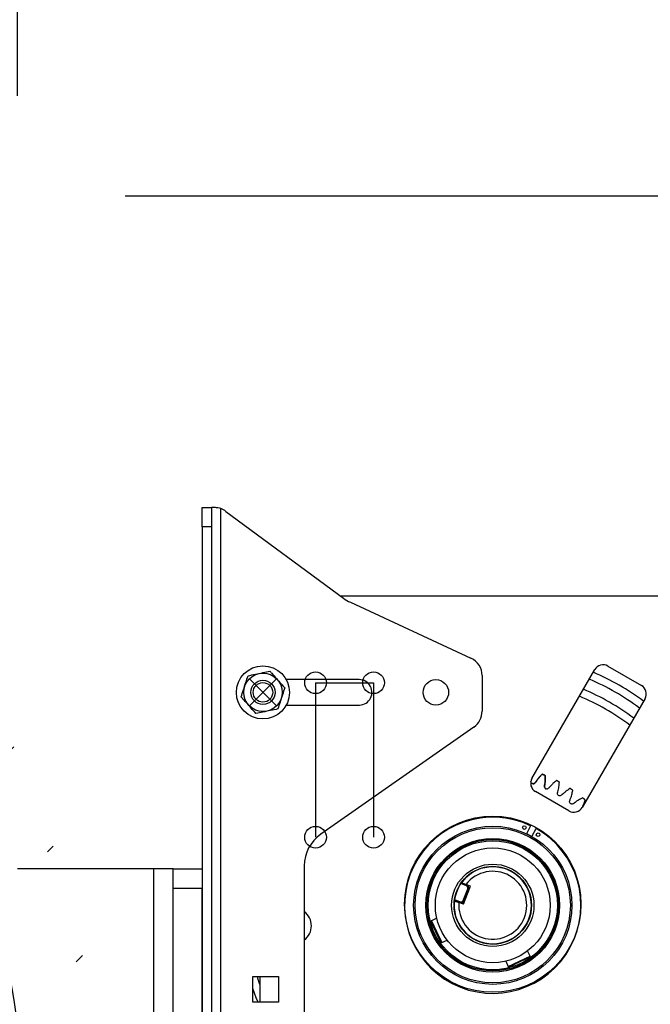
# Model space of a CAD drawing. Header units: inches. Extents: x 170 to 284, y 215 to 248.
# Tile 495 of 656: x 211.528 to 211.803, y 224.885 to 225.315. Entities that reach past the tile are written whole.
import ezdxf

# ---------------------------------------------------------------- set-up
doc = ezdxf.new("R2010")
doc.units = ezdxf.units.IN
doc.header["$LTSCALE"] = 0.25
doc.header["$MEASUREMENT"] = 0
doc.layers.add('ANNOTATIONS', color=1, linetype='Continuous')
doc.layers.add('RH FRONT OF HOOD', color=7, linetype='Continuous')
doc.styles.add('ARIAL', font='arial.ttf', dxfattribs={"height": 0.09375})
doc.dimstyles.new('STANDARD$0', dxfattribs={"dimtxt": 0.09375, "dimasz": 0.09375, "dimexe": 0.03125, "dimexo": 0.046875, "dimgap": 0.09, "dimtad": 0, "dimtih": 1, "dimtoh": 1, "dimdec": 4, "dimzin": 0, "dimdsep": 46, "dimtxsty": 'ARIAL', "dimcen": 0.09, "dimadec": 0, "dimazin": 0, "dimtfac": 1, "dimtdec": 4, "dimtofl": 0, "dimtmove": 0, "dimatfit": 1, "dimfxl": 1, "dimtolj": 1, "dimtzin": 0, "dimarcsym": 0})

# ---------------------------------------------------------------- blocks, each defined once
blk = doc.blocks.new('*D130')
at = {"layer": 'ANNOTATIONS', "color": 0, "lineweight": -2, "transparency": 16777216}
for p, q in [((210.6277843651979, 225.6576941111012), (210.6277843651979, 226.3915711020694)), ((211.976220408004, 225.0994395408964), (211.976220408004, 226.3915711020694)), ((210.7215343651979, 226.3603211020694), (210.9917282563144, 226.3603211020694)), ((211.882470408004, 226.3603211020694), (211.6122765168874, 226.3603211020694))]:
    blk.add_line(p, q, dxfattribs=at)
at = {"layer": 'ANNOTATIONS', "color": 0, "transparency": 16777216}
for points in [[(210.7215343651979, 226.3759461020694), (210.7215343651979, 226.3446961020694), (210.6277843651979, 226.3603211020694)], [(211.882470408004, 226.3759461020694), (211.882470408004, 226.3446961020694), (211.976220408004, 226.3603211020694)]]:
    blk.add_solid(points, dxfattribs=at)
at = {"layer": 'defpoints', "color": 0, "transparency": 16777216}
for p in [(211.976220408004, 226.3603211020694), (210.6277843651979, 225.6108191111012), (211.976220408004, 225.0525645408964)]:
    blk.add_point(p, dxfattribs=at)
at = {"layer": 'ANNOTATIONS', "color": 0, "transparency": 16777216, "insert": (211.3020023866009, 226.3603211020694), "char_height": 0.09375, "attachment_point": 5, "style": 'ARIAL'}
blk.add_mtext('\\A1;DIM "A"', dxfattribs=at)
blk = doc.blocks.new('*D131')
at = {"layer": 'ANNOTATIONS', "color": 0, "lineweight": -2, "transparency": 16777216}
for p, q in [((210.6277843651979, 225.6576941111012), (210.6277843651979, 226.0911186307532)), ((211.5266119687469, 225.2816237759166), (211.5266119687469, 226.0911186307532)), ((210.5340343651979, 226.0598686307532), (210.4402843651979, 226.0598686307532)), ((211.6203619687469, 226.0598686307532), (211.7141119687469, 226.0598686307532))]:
    blk.add_line(p, q, dxfattribs=at)
at = {"layer": 'ANNOTATIONS', "color": 0, "transparency": 16777216}
for points in [[(210.5340343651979, 226.0754936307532), (210.5340343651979, 226.0442436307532), (210.6277843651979, 226.0598686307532)], [(211.6203619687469, 226.0754936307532), (211.6203619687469, 226.0442436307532), (211.5266119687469, 226.0598686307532)]]:
    blk.add_solid(points, dxfattribs=at)
at = {"layer": 'defpoints', "color": 0, "transparency": 16777216}
for p in [(211.5266119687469, 226.0598686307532), (210.6277843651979, 225.6108191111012), (211.5266119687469, 225.2347487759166)]:
    blk.add_point(p, dxfattribs=at)
at = {"layer": 'ANNOTATIONS', "color": 0, "transparency": 16777216, "insert": (209.9386732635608, 226.0598686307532), "char_height": 0.09375, "attachment_point": 5, "style": 'ARIAL'}
blk.add_mtext('\\A1;PROJECTION ', dxfattribs=at)
blk = doc.blocks.new('*D133')
at = {"layer": 'ANNOTATIONS', "color": 0, "lineweight": -2, "transparency": 16777216}
for p, q in [((211.573486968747, 225.2379811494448), (212.9080140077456, 225.2379811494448)), ((212.8767640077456, 225.1442311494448), (212.8767640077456, 222.8822775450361)), ((212.8767640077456, 220.1854637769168), (212.8767640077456, 222.4474173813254)), ((212.4115944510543, 220.0917137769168), (212.9080140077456, 220.0917137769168))]:
    blk.add_line(p, q, dxfattribs=at)
at = {"layer": 'ANNOTATIONS', "color": 0, "transparency": 16777216}
for points in [[(212.8611390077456, 225.1442311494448), (212.8923890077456, 225.1442311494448), (212.8767640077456, 225.2379811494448)], [(212.8611390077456, 220.1854637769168), (212.8923890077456, 220.1854637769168), (212.8767640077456, 220.0917137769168)]]:
    blk.add_solid(points, dxfattribs=at)
at = {"layer": 'defpoints', "color": 0, "transparency": 16777216}
for p in [(211.526611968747, 225.2379811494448), (212.3647194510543, 220.0917137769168), (212.8767640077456, 220.0917137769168)]:
    blk.add_point(p, dxfattribs=at)
at = {"layer": 'ANNOTATIONS', "color": 0, "transparency": 16777216, "insert": (212.8767640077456, 222.6648474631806), "char_height": 0.09375, "attachment_point": 5, "style": 'ARIAL'}
blk.add_mtext('\\A1;TOTAL\\PHEIGHT', dxfattribs=at)

msp = doc.modelspace()

# ---------------------------------------------------------------- hatches: boundary and pattern name
at = {"layer": 'RH FRONT OF HOOD'}
h = msp.add_hatch(dxfattribs=at)
h.set_pattern_fill('ANSI31', color=256, scale=0.34241245, angle=2.8e-322, style=0)
h.set_pattern_definition([(45, (200.7896657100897, 218.4993357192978), (-0.03026527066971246, 0.03026527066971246), [])])
edge = h.paths.add_edge_path(flags=0)
edge.add_arc((211.0763061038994, 224.3915581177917), 0.021400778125, 89.9999999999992, 390.52248781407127, ccw=False)
edge.add_line((211.0763061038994, 224.4129588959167), (211.1490687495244, 224.4129588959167))
edge.add_arc((211.1490687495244, 224.8238538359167), 0.4108949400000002, 270, 450.0000000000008)
edge.add_line((211.1490687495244, 225.2347487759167), (210.6654111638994, 225.2347487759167))
edge.add_arc((210.6654111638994, 225.2390289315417), 0.004280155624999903, 180.0000000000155, 269.9999999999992, ccw=False)
edge.add_line((210.6611310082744, 225.2390289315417), (210.6611310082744, 225.2818304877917))
edge.add_arc((210.6654111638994, 225.2818304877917), 0.004280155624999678, 360, 540, ccw=False)
edge.add_line((210.6696913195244, 225.2818304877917), (210.6696913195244, 225.2390289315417))
edge.add_line((210.6696913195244, 225.2390289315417), (210.6664589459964, 225.2390289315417))
edge.add_line((210.6664589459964, 225.2390289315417), (210.6664589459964, 225.2818304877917))
edge.add_arc((210.6654111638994, 225.2818304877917), 0.001047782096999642, 360, 540.0000000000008)
edge.add_line((210.6643633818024, 225.2818304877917), (210.6643633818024, 225.2390289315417))
edge.add_arc((210.6654111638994, 225.2390289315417), 0.001047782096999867, 180, 270)
edge.add_line((210.6654111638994, 225.2379811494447), (211.1490687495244, 225.2379811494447))
edge.add_arc((211.1490687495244, 224.8238538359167), 0.4141273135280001, 269.9999999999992, 450, ccw=False)
edge.add_line((211.1490687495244, 224.4097265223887), (211.0763061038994, 224.4097265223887))
edge.add_arc((211.0763061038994, 224.3915581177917), 0.018168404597, 450.0000000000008, 750.5224878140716)
edge.add_arc((211.0910543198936, 224.4002532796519), 0.001047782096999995, 390.5224878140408, 495.0000000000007)
edge.add_line((211.0903134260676, 224.4009941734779), (211.0816182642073, 224.3922990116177))
edge.add_line((211.0816182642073, 224.3922990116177), (211.0793326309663, 224.3945846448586))
edge.add_line((211.0793326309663, 224.3945846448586), (211.0880277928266, 224.4032798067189))
edge.add_arc((211.0910543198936, 224.4002532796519), 0.004280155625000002, 390.522487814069, 495.0000000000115, ccw=False)

# ---------------------------------------------------------------- linework, layer by layer
for p, q in [((211.6071300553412, 225.1019208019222), (211.6111776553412, 225.1019208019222)), ((211.6071300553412, 225.0934883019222), (211.6071300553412, 225.1019208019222)), ((211.6111776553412, 225.1019208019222), (211.6111776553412, 225.0934883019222)), ((211.6124475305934, 225.1019208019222), (211.6111776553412, 225.1019208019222)), ((211.6152252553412, 224.5131283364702), (211.6152252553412, 225.1014501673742)), ((211.6174591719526, 225.1002699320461), (211.6688255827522, 225.062310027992)), ((211.6111776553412, 225.0934883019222), (211.6071300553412, 225.0934883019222)), ((211.6071300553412, 225.0934883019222), (211.6071300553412, 224.5210902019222)), ((211.6111776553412, 225.0934883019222), (211.6111776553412, 224.5210902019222)), ((211.6673148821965, 225.0634264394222), (211.8480600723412, 225.0634264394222)), ((211.6717617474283, 225.0605696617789), (211.7243437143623, 225.0362189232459)), ((211.7841280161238, 225.0327235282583), (211.7987335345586, 225.0242910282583)), ((211.7292326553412, 225.0285671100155), (211.7292326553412, 225.013047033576)), ((211.7509628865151, 224.9837123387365), (211.7783685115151, 225.0311802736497)), ((211.6280763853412, 225.0268125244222), (211.6391735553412, 225.0157153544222)), ((211.6280763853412, 225.0157153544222), (211.6391735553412, 225.0268125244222)), ((211.6755850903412, 225.0268462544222), (211.6437777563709, 225.0268462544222)), ((211.6565613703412, 225.0254801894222), (211.6818588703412, 225.0254801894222)), ((211.6565613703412, 225.0254801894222), (211.6565613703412, 224.9580201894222)), ((211.6818588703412, 225.0254801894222), (211.6818588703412, 224.9580201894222)), ((211.6437962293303, 225.0157153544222), (211.6749723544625, 225.0157153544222)), ((211.8002767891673, 225.0185315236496), (211.7728711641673, 224.9710635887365)), ((211.7256368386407, 225.0061395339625), (211.6588452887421, 224.9593715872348)), ((211.7542383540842, 224.9842869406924), (211.7543133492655, 224.9843717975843)), ((211.7543133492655, 224.9843717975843), (211.7543889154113, 224.9844564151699)), ((211.7543889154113, 224.9844564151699), (211.7544650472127, 224.9845407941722)), ((211.7544650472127, 224.9845407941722), (211.7545417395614, 224.984624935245)), ((211.7545417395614, 224.984624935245), (211.7546189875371, 224.9847088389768)), ((211.7546189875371, 224.9847088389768), (211.7546967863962, 224.9847925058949)), ((211.7546967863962, 224.9847925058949), (211.7547751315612, 224.9848759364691)), ((211.7547751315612, 224.9848759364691), (211.7548540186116, 224.9849591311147)), ((211.7548540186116, 224.9849591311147), (211.7549334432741, 224.9850420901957)), ((211.7549334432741, 224.9850420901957), (211.7550134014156, 224.9851248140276)), ((211.7550134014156, 224.9851248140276), (211.7550938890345, 224.9852073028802)), ((211.7550938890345, 224.9852073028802), (211.7551749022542, 224.9852895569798)), ((211.7551749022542, 224.9852895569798), (211.7552564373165, 224.9853715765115)), ((211.7552564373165, 224.9853715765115), (211.7553384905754, 224.9854533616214)), ((211.7553384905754, 224.9854533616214), (211.7553591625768, 224.9854712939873)), ((211.7553591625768, 224.9854712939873), (211.7553836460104, 224.985487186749)), ((211.7553836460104, 224.985487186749), (211.7554101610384, 224.985499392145)), ((211.7554101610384, 224.985499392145), (211.755438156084, 224.9855076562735)), ((211.755438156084, 224.9855076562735), (211.7554670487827, 224.9855118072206)), ((211.7554670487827, 224.9855118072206), (211.7554962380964, 224.9855117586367)), ((211.7554962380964, 224.9855117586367), (211.7555251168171, 224.9855075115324)), ((211.7555251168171, 224.9855075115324), (211.7555530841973, 224.9854991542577)), ((211.7555530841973, 224.9854991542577), (211.7555807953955, 224.9854886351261)), ((211.7555807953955, 224.9854886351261), (211.7556792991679, 224.9854511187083)), ((211.7556792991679, 224.9854511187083), (211.7557777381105, 224.9854134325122)), ((211.7557777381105, 224.9854134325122), (211.7558761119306, 224.9853755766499)), ((211.7558761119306, 224.9853755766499), (211.7559744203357, 224.985337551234)), ((211.7559744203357, 224.985337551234), (211.7560726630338, 224.9852993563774)), ((211.7560726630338, 224.9852993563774), (211.7561708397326, 224.9852609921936)), ((211.7561708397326, 224.9852609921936), (211.7562689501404, 224.9852224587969)), ((211.7562689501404, 224.9852224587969), (211.7563669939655, 224.9851837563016)), ((211.7563669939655, 224.9851837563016), (211.7564649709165, 224.9851448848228)), ((211.7564649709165, 224.9851448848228), (211.7565628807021, 224.9851058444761)), ((211.7565628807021, 224.9851058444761), (211.7565904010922, 224.9850948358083)), ((211.7565904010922, 224.9850948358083), (211.7566166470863, 224.9850820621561)), ((211.7566166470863, 224.9850820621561), (211.756640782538, 224.9850656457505)), ((211.756640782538, 224.9850656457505), (211.7566623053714, 224.9850459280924)), ((211.7566623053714, 224.9850459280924), (211.7566807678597, 224.9850233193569)), ((211.7566807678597, 224.9850233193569), (211.7566957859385, 224.9849982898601)), ((211.7566957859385, 224.9849982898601), (211.7567070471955, 224.9849713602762)), ((211.7567070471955, 224.9849713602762), (211.7567143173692, 224.9849430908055)), ((211.7567143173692, 224.9849430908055), (211.7567174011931, 224.9849158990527)), ((211.7567174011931, 224.9849158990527), (211.7567224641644, 224.9848001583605)), ((211.7567224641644, 224.9848001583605), (211.7567269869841, 224.9846845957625)), ((211.7567269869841, 224.9846845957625), (211.7567309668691, 224.9845692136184)), ((211.7567309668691, 224.9845692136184), (211.7567344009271, 224.9844540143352)), ((211.7567344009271, 224.9844540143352), (211.7567372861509, 224.9843390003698)), ((211.7512078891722, 224.9814434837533), (211.7512116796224, 224.9814422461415)), ((211.7512116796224, 224.9814422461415), (211.7512283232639, 224.981436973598)), ((211.7512283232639, 224.981436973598), (211.7512430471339, 224.9814325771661)), ((211.7512430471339, 224.9814325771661), (211.7512574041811, 224.9814285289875)), ((211.7512574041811, 224.9814285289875), (211.7512758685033, 224.9814236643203)), ((211.7512758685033, 224.9814236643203), (211.7512953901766, 224.9814189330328)), ((211.7512953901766, 224.9814189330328), (211.7513153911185, 224.9814145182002)), ((211.7513153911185, 224.9814145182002), (211.7513356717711, 224.9814104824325)), ((211.7513356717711, 224.9814104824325), (211.7513561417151, 224.9814068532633)), ((211.7513561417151, 224.9814068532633), (211.751376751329, 224.9814036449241)), ((211.751376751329, 224.9814036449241), (211.751397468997, 224.9814008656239)), ((211.751397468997, 224.9814008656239), (211.7514182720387, 224.9813985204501)), ((211.7514182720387, 224.9813985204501), (211.7514391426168, 224.9813966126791)), ((211.7514391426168, 224.9813966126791), (211.7514600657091, 224.9813951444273)), ((211.7514600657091, 224.9813951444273), (211.7514810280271, 224.9813941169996)), ((211.7514810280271, 224.9813941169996), (211.7515020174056, 224.9813935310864)), ((211.7515020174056, 224.9813935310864), (211.7515230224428, 224.981393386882)), ((211.7515230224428, 224.981393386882), (211.751544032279, 224.9813936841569)), ((211.751544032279, 224.9813936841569), (211.7515650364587, 224.9813944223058)), ((211.7515650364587, 224.9813944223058), (211.7515860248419, 224.9813956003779)), ((211.7515860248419, 224.9813956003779), (211.7516069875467, 224.981397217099)), ((211.7516069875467, 224.981397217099), (211.7516279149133, 224.9813992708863)), ((211.7516279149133, 224.9813992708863), (211.7516487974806, 224.9814017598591)), ((211.7516487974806, 224.9814017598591), (211.7516696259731, 224.9814046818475)), ((211.7516696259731, 224.9814046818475), (211.7516903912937, 224.9814080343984)), ((211.7516903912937, 224.9814080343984), (211.7517110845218, 224.9814118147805)), ((211.7517110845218, 224.9814118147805), (211.7517316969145, 224.9814160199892)), ((211.7517316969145, 224.9814160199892), (211.7517522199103, 224.9814206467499)), ((211.7517522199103, 224.9814206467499), (211.7517726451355, 224.9814256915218)), ((211.7517726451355, 224.9814256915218), (211.7517929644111, 224.9814311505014)), ((211.7517929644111, 224.9814311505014), (211.7518131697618, 224.9814370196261)), ((211.7518131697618, 224.9814370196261), (211.7518332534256, 224.9814432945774)), ((211.7518332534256, 224.9814432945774), (211.7518532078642, 224.9814499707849)), ((211.7518532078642, 224.9814499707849), (211.7518730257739, 224.9814570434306)), ((211.7518730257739, 224.9814570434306), (211.7518927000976, 224.981464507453)), ((211.7518927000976, 224.981464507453), (211.751912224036, 224.981472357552)), ((211.751912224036, 224.981472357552), (211.7519315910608, 224.9814805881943)), ((211.7519315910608, 224.9814805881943), (211.751950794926, 224.981489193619)), ((211.751950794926, 224.981489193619), (211.7519698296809, 224.9814981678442)), ((211.7519698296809, 224.9814981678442), (211.7519886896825, 224.9815075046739)), ((211.7519886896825, 224.9815075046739), (211.7520073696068, 224.9815171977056)), ((211.7520073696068, 224.9815171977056), (211.7520258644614, 224.9815272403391)), ((211.7520258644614, 224.9815272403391), (211.7520441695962, 224.9815376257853)), ((211.7520441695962, 224.9815376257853), (211.7520622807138, 224.9815483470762)), ((211.7520622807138, 224.9815483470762), (211.7520801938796, 224.9815593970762)), ((211.7520801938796, 224.9815593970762), (211.7520979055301, 224.9815707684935)), ((211.7520979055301, 224.9815707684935), (211.7521154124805, 224.981582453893)), ((211.7521154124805, 224.981582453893), (211.7521327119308, 224.9815944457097)), ((211.7521327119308, 224.9815944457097), (211.7521498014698, 224.9816067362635)), ((211.7521498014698, 224.9816067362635), (211.7521666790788, 224.9816193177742)), ((211.7521666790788, 224.9816193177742), (211.7521833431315, 224.9816321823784)), ((211.7521833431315, 224.9816321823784), (211.7521997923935, 224.9816453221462)), ((211.7521997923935, 224.9816453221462), (211.7522160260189, 224.9816587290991)), ((211.7522160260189, 224.9816587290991), (211.7522320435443, 224.9816723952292)), ((211.7522320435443, 224.9816723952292), (211.752247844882, 224.9816863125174)), ((211.752247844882, 224.9816863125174), (211.7522634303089, 224.9817004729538)), ((211.7522634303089, 224.9817004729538), (211.7522788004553, 224.9817148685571)), ((211.7522788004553, 224.9817148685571), (211.7522939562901, 224.9817294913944)), ((211.7522939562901, 224.9817294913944), (211.7523088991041, 224.9817443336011)), ((211.7523088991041, 224.9817443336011), (211.7523236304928, 224.9817593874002)), ((211.7523236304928, 224.9817593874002), (211.7523381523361, 224.9817746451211)), ((211.7523381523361, 224.9817746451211), (211.752352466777, 224.9817900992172)), ((211.752352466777, 224.9817900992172), (211.7523665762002, 224.9818057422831)), ((211.7523665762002, 224.9818057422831), (211.7523804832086, 224.9818215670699)), ((211.7523804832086, 224.9818215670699), (211.7523941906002, 224.9818375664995)), ((211.7523941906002, 224.9818375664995), (211.7524077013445, 224.981853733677)), ((211.7524077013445, 224.981853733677), (211.752421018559, 224.9818700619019)), ((211.752421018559, 224.9818700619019), (211.7524341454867, 224.9818865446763)), ((211.7524341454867, 224.9818865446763), (211.7524470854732, 224.981903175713)), ((211.7524470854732, 224.981903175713), (211.7524598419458, 224.9819199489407)), ((211.7524598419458, 224.9819199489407), (211.7524724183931, 224.9819368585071)), ((211.7524724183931, 224.9819368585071), (211.7524848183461, 224.9819538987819)), ((211.7524848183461, 224.9819538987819), (211.7524970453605, 224.9819710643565)), ((211.7524970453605, 224.9819710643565), (211.7525091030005, 224.9819883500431)), ((211.7525091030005, 224.9819883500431), (211.7525209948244, 224.9820057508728)), ((211.7525209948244, 224.9820057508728), (211.7525327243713, 224.9820232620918)), ((211.7525327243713, 224.9820232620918), (211.7525442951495, 224.9820408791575)), ((211.7525442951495, 224.9820408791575), (211.7525557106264, 224.9820585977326)), ((211.7525557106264, 224.9820585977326), (211.7525669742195, 224.98207641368)), ((211.7525669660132, 224.9820764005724), (211.7525712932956, 224.9820833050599)), ((211.7525712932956, 224.9820833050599), (211.7526291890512, 224.9821747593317)), ((211.7526291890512, 224.9821747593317), (211.7526879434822, 224.982265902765)), ((211.7526879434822, 224.982265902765), (211.7527475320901, 224.9823567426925)), ((211.7527475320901, 224.9823567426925), (211.7528079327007, 224.9824472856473)), ((211.7528079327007, 224.9824472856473), (211.7528691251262, 224.9825375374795)), ((211.7528691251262, 224.9825375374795), (211.75293109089, 224.9826275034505)), ((211.75293109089, 224.9826275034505), (211.7529938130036, 224.9827171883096)), ((211.7529938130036, 224.9827171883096), (211.7530572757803, 224.9828065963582)), ((211.7530572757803, 224.9828065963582), (211.7531214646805, 224.9828957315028)), ((211.7531214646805, 224.9828957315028), (211.7531863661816, 224.9829845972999)), ((211.7531863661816, 224.9829845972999), (211.7532519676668, 224.9830731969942)), ((211.7532519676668, 224.9830731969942), (211.7533182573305, 224.9831615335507)), ((211.7533182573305, 224.9831615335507), (211.7533852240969, 224.9832496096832)), ((211.7533852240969, 224.9832496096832), (211.7534528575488, 224.9833374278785)), ((211.7534528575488, 224.9833374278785), (211.7535211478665, 224.9834249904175)), ((211.7535211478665, 224.9834249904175), (211.7535900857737, 224.9835122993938)), ((211.7535900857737, 224.9835122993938), (211.7536596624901, 224.9835993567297)), ((211.7536596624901, 224.9835993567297), (211.7537298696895, 224.9836861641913)), ((211.7537298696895, 224.9836861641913), (211.7538006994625, 224.9837727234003)), ((211.7538006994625, 224.9837727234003), (211.7538721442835, 224.9838590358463)), ((211.7538721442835, 224.9838590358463), (211.7539441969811, 224.9839451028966)), ((211.7539441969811, 224.9839451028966), (211.7540168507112, 224.9840309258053)), ((211.7540168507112, 224.9840309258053), (211.7540900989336, 224.9841165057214)), ((211.7540900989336, 224.9841165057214), (211.7541639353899, 224.9842018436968)), ((211.7541639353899, 224.9842018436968), (211.7542383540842, 224.9842869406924)), ((211.7564369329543, 224.9802192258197), (211.7564367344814, 224.9801981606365)), ((211.7564367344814, 224.9801981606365), (211.7564368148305, 224.9801770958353)), ((211.7564368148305, 224.9801770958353), (211.7564371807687, 224.9801560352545)), ((211.7564374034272, 224.9802402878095), (211.7564369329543, 224.9802192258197)), ((211.7564371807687, 224.9801560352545), (211.7564378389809, 224.9801349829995)), ((211.7564381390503, 224.9802613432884), (211.7564374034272, 224.9802402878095)), ((211.7564378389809, 224.9801349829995), (211.756438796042, 224.9801139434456)), ((211.7564391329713, 224.9802823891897), (211.7564381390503, 224.9802613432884)), ((211.756438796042, 224.9801139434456), (211.7564400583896, 224.980092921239)), ((211.7564403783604, 224.98030342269), (211.7564391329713, 224.9802823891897)), ((211.7564400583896, 224.980092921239), (211.7564416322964, 224.9800719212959)), ((211.7564418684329, 224.9803244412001), (211.7564403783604, 224.98030342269)), ((211.7564416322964, 224.9800719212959), (211.7564435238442, 224.980050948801)), ((211.7564435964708, 224.9803454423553), (211.7564418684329, 224.9803244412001)), ((211.756445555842, 224.980366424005), (211.7564435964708, 224.9803454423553)), ((211.7564477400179, 224.9803873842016), (211.756445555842, 224.980366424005)), ((211.7564501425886, 224.9804083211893), (211.7564477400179, 224.9803873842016)), ((211.756452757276, 224.9804292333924), (211.7564501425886, 224.9804083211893)), ((211.7564555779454, 224.9804501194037), (211.756452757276, 224.9804292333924)), ((211.7564585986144, 224.9804709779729), (211.7564555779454, 224.9804501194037)), ((211.7564618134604, 224.9804918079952), (211.7564585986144, 224.9804709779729)), ((211.7564652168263, 224.9805126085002), (211.7564618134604, 224.9804918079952)), ((211.7564688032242, 224.9805333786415), (211.7564652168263, 224.9805126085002)), ((211.7564725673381, 224.9805541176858), (211.7564688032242, 224.9805333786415)), ((211.7564740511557, 224.9805621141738), (211.7564725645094, 224.9805541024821)), ((211.7564933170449, 224.9806686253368), (211.7564740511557, 224.9805621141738)), ((211.7565117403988, 224.980775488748), (211.7564933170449, 224.9806686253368)), ((211.7565293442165, 224.9808826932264), (211.7565117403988, 224.980775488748)), ((211.7565461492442, 224.9809902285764), (211.7565293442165, 224.9808826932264)), ((211.7565621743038, 224.9810980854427), (211.7565461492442, 224.9809902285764)), ((211.7565774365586, 224.9812062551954), (211.7565621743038, 224.9810980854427)), ((211.7565919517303, 224.9813147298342), (211.7565774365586, 224.9812062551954)), ((211.7566057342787, 224.9814235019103), (211.7565919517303, 224.9813147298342)), ((211.7566187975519, 224.9815325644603), (211.7566057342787, 224.9814235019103)), ((211.7566311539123, 224.9816419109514), (211.7566187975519, 224.9815325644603)), ((211.7566428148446, 224.981751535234), (211.7566311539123, 224.9816419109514)), ((211.7566537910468, 224.981861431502), (211.7566428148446, 224.981751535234)), ((211.75666409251, 224.9819715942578), (211.7566537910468, 224.981861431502)), ((211.7566737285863, 224.9820820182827), (211.75666409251, 224.9819715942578)), ((211.7566827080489, 224.9821926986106), (211.7566737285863, 224.9820820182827)), ((211.756691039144, 224.9823036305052), (211.7566827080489, 224.9821926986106)), ((211.7566987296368, 224.98241480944), (211.756691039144, 224.9823036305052)), ((211.7567057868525, 224.9825262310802), (211.7566987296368, 224.98241480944)), ((211.7567122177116, 224.9826378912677), (211.7567057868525, 224.9825262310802)), ((211.7567180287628, 224.9827497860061), (211.7567122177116, 224.9826378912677)), ((211.7567232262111, 224.9828619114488), (211.7567180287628, 224.9827497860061)), ((211.756727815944, 224.9829742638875), (211.7567232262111, 224.9828619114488)), ((211.7567318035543, 224.9830868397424), (211.756727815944, 224.9829742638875)), ((211.7567351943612, 224.9831996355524), (211.7567318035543, 224.9830868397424)), ((211.7567379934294, 224.9833126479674), (211.7567351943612, 224.9831996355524)), ((211.7567372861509, 224.9843390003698), (211.756739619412, 224.9842241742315)), ((211.756740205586, 224.9834258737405), (211.7567379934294, 224.9833126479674)), ((211.756739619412, 224.9842241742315), (211.7567413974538, 224.9841095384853)), ((211.7567418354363, 224.9835393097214), (211.756740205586, 224.9834258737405)), ((211.7567413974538, 224.9841095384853), (211.756742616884, 224.9839950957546)), ((211.7567428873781, 224.9836529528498), (211.7567418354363, 224.9835393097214)), ((211.756742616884, 224.9839950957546), (211.7567432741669, 224.9838808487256)), ((211.7567433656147, 224.98376680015), (211.7567428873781, 224.9836529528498)), ((211.7567432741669, 224.9838808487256), (211.7567433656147, 224.98376680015)), ((211.7671116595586, 224.9695203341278), (211.7525061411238, 224.9779528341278)), ((211.7564435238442, 224.980050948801), (211.756445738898, 224.9800300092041)), ((211.756445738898, 224.9800300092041), (211.7564482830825, 224.9800091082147)), ((211.7564482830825, 224.9800091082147), (211.7564511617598, 224.9799882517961)), ((211.7564511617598, 224.9799882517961), (211.7564543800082, 224.9799674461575)), ((211.7564543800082, 224.9799674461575), (211.7564579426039, 224.9799466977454)), ((211.7564579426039, 224.9799466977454), (211.7564618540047, 224.9799260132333)), ((211.7564618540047, 224.9799260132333), (211.7564661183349, 224.9799053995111)), ((211.7564661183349, 224.9799053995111), (211.756470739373, 224.9798848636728)), ((211.756470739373, 224.9798848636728), (211.7564757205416, 224.9798644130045)), ((211.7564757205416, 224.9798644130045), (211.7564810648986, 224.9798440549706)), ((211.7564810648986, 224.9798440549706), (211.7564867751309, 224.9798237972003)), ((211.7564867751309, 224.9798237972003), (211.7564928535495, 224.9798036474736)), ((211.7564928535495, 224.9798036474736), (211.7564993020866, 224.9797836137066)), ((211.7564993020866, 224.9797836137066), (211.7565061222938, 224.9797637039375)), ((211.7565061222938, 224.9797637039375), (211.756513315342, 224.9797439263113)), ((211.756513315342, 224.9797439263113), (211.7565208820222, 224.9797242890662)), ((211.7565208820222, 224.9797242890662), (211.7565288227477, 224.9797048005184)), ((211.7565288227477, 224.9797048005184), (211.7565371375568, 224.9796854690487)), ((211.7565371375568, 224.9796854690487), (211.7565458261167, 224.9796663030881)), ((211.7565458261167, 224.9796663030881), (211.7565548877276, 224.9796473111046)), ((211.7565548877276, 224.9796473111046), (211.7565643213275, 224.9796285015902)), ((211.7565643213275, 224.9796285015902), (211.7565741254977, 224.9796098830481)), ((211.7565741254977, 224.9796098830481), (211.7565842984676, 224.9795914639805)), ((211.7565842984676, 224.9795914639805), (211.7565948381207, 224.9795732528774)), ((211.7565948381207, 224.9795732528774), (211.756605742, 224.9795552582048)), ((211.756605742, 224.9795552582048), (211.7566170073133, 224.9795374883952)), ((211.7566170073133, 224.9795374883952), (211.7566286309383, 224.9795199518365)), ((211.7566286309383, 224.9795199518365), (211.7566406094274, 224.9795026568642)), ((211.7566406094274, 224.9795026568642), (211.7566529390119, 224.9794856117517)), ((211.7566529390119, 224.9794856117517), (211.7566656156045, 224.9794688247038)), ((211.7566656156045, 224.9794688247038), (211.7566786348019, 224.9794523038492)), ((211.7566786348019, 224.9794523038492), (211.7566919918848, 224.9794360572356)), ((211.7566919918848, 224.9794360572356), (211.7567056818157, 224.9794200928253)), ((211.7567056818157, 224.9794200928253), (211.7567196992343, 224.9794044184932)), ((211.7567196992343, 224.9794044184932), (211.7567340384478, 224.9793890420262)), ((211.7567340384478, 224.9793890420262), (211.7567486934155, 224.9793739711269)), ((211.7567486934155, 224.9793739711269), (211.7567636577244, 224.9793592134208)), ((211.7567636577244, 224.9793592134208), (211.7567789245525, 224.97934477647)), ((211.7567789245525, 224.97934477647), (211.7567944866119, 224.9793306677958)), ((211.7567944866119, 224.9793306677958), (211.7568103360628, 224.9793168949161)), ((211.7568103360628, 224.9793168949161), (211.7568264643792, 224.9793034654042)), ((211.7568264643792, 224.9793034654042), (211.7568428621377, 224.9792903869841)), ((211.7568428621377, 224.9792903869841), (211.7568595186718, 224.979277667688)), ((211.7568595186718, 224.979277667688), (211.7568764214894, 224.9792653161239)), ((211.7568764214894, 224.9792653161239), (211.7568935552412, 224.9792533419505)), ((211.7568935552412, 224.9792533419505), (211.7569108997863, 224.9792417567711)), ((211.7569108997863, 224.9792417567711), (211.7569284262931, 224.9792305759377)), ((211.7569284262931, 224.9792305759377), (211.7569460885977, 224.9792198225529)), ((211.7569460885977, 224.9792198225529), (211.7569638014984, 224.9792095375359)), ((211.7569638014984, 224.9792095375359), (211.7569813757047, 224.9791998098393)), ((211.7569813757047, 224.9791998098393), (211.7569982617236, 224.9791908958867)), ((211.7569982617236, 224.9791908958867), (211.7570115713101, 224.9791841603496)), ((211.7570115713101, 224.9791841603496), (211.7570253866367, 224.9791774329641)), ((211.7570253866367, 224.9791774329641), (211.7570412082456, 224.9791700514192)), ((211.7570412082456, 224.9791700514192), (211.7570448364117, 224.9791683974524)), ((211.7731377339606, 224.9715253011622), (211.7734904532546, 224.9723589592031)), ((211.7503457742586, 224.9630815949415), (211.7485388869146, 224.9595928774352)), ((211.7485683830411, 224.9596498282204), (211.7509644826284, 224.958408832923)), ((211.7509349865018, 224.9583518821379), (211.7527418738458, 224.9618405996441)), ((211.5859098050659, 224.9441939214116), (211.5266119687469, 224.9441939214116)), ((211.5859098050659, 224.9441939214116), (211.5859098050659, 224.6703844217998)), ((211.5944663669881, 224.9441939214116), (211.5859098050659, 224.9441939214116)), ((211.5944663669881, 224.9441939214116), (211.6071300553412, 224.9441939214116)), ((211.5944663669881, 224.9356374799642), (211.5944663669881, 224.9441939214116)), ((211.6071300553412, 224.9441939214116), (211.6071300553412, 224.9356374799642)), ((211.6516536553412, 224.9455565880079), (211.6516536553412, 224.8718158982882)), ((211.7223775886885, 224.9368430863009), (211.7199127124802, 224.9378038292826)), ((211.7227617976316, 224.937011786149), (211.7200861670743, 224.938054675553)), ((211.7201973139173, 224.9382104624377), (211.7202063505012, 224.9382069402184)), ((211.722170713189, 224.9374412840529), (211.7202135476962, 224.9382041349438)), ((211.7241097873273, 224.9366854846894), (211.722170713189, 224.9374412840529)), ((211.6071300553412, 224.9356374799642), (211.5944663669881, 224.9356374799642)), ((211.5944663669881, 224.6789410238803), (211.5944663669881, 224.9356374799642)), ((211.6071300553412, 224.6789410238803), (211.6071300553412, 224.9356374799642)), ((211.7210180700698, 224.9304527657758), (211.7229768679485, 224.9354782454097)), ((211.7210351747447, 224.9287972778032), (211.7241097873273, 224.9366854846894)), ((211.721186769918, 224.9300685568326), (211.7233610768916, 224.9356469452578)), ((211.7223775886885, 224.9368430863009), (211.7227617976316, 224.937011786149)), ((211.7233610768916, 224.9356469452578), (211.7229768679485, 224.9354782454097)), ((211.7210474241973, 224.9288287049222), (211.7171268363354, 224.9303568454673)), ((211.7171389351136, 224.9303159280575), (211.7190961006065, 224.9295530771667)), ((211.7171462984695, 224.9305121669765), (211.7198219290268, 224.9294692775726)), ((211.7171883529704, 224.9308142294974), (211.7196532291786, 224.9298534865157)), ((211.7210351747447, 224.9287972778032), (211.7190961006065, 224.9295530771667)), ((211.7198219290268, 224.9294692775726), (211.7196532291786, 224.9298534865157)), ((211.7210180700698, 224.9304527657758), (211.721186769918, 224.9300685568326)), ((211.7090457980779, 224.9167669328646), (211.7069818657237, 224.9211628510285)), ((211.7094681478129, 224.9227028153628), (211.7071438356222, 224.9216115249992)), ((211.7071438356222, 224.9216115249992), (211.7093488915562, 224.9169150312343)), ((211.7180643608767, 224.9223600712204), (211.7191750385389, 224.919994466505)), ((211.7187150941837, 224.9209740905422), (211.7191544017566, 224.9200997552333)), ((211.7111749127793, 224.9122321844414), (211.7090457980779, 224.9167669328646)), ((211.7093488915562, 224.9169150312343), (211.71162358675, 224.9120702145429)), ((211.71162358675, 224.9120702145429), (211.7139478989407, 224.9131615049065)), ((211.7398481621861, 224.9125315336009), (211.7422137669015, 224.913642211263)), ((211.7412341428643, 224.9131822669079), (211.7421084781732, 224.9136215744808)), ((211.7501380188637, 224.9060907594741), (211.7490467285, 224.9084150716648)), ((211.7395054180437, 224.9039353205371), (211.7405967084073, 224.9016110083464)), ((211.7405967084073, 224.9016110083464), (211.7501380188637, 224.9060907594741)), ((211.7499760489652, 224.9056420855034), (211.741045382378, 224.9014490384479)), ((211.6292400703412, 224.8972016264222), (211.6403372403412, 224.8972016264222)), ((211.6292400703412, 224.8861044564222), (211.6292400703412, 224.8972016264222)), ((211.6323263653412, 224.8972016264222), (211.6323263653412, 224.8861112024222)), ((211.6403372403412, 224.8972016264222), (211.6403372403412, 224.8861044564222)), ((211.6307245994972, 224.8880105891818), (211.6292400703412, 224.8920358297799)), ((211.6323263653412, 224.8861112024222), (211.6292400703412, 224.8861112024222)), ((211.6403372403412, 224.8861044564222), (211.6292400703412, 224.8861044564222)), ((211.6314672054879, 224.8861112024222), (211.6307245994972, 224.8880105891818))]:
    msp.add_line(p, q, dxfattribs=at)
at = {"layer": 'RH FRONT OF HOOD', "flags": 128}
msp.add_lwpolyline([(211.6323263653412, 224.8937445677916), (211.6315899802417, 224.8959866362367), (211.6312135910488, 224.8972016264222)], dxfattribs=at)
at = {"layer": 'RH FRONT OF HOOD'}
for centre, radius in [((211.6336249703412, 225.0212639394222), 0.01158625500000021), ((211.6336249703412, 225.0212639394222), 0.008387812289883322), ((211.6565613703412, 225.0254801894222), 0.004739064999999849), ((211.6818588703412, 225.0254801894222), 0.004739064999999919), ((211.6336249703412, 225.0212639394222), 0.005270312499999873), ((211.6336249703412, 225.0212639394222), 0.004258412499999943), ((211.7090385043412, 225.0212639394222), 0.005565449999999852), ((211.7338705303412, 224.9288100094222), 0.03845220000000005), ((211.7338705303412, 224.9283377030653), 0.0345260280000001), ((211.7476347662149, 224.9622477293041), 0.0007905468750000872), ((211.6565613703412, 224.9580201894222), 0.004739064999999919), ((211.6818588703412, 224.9580201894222), 0.004739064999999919), ((211.7338705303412, 224.9283377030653), 0.03385142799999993), ((211.753625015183, 224.9591452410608), 0.0007905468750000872), ((211.7338705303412, 224.9283377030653), 0.02917644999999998), ((211.7338705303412, 224.9283377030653), 0.02867050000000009), ((211.7338705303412, 224.9283377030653), 0.02816455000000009), ((211.7338705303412, 224.9283377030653), 0.02504452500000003), ((211.7338705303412, 224.9283377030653), 0.01795110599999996), ((211.7338705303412, 224.9283377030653), 0.01689872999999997)]:
    msp.add_circle(centre, radius, dxfattribs=at)
for centre, radius, start, end in [((211.1157170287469, 224.8238538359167), 0.4141273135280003, 270, 90), ((211.6124475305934, 225.0934883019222), 0.008432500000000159, 53.53550768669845, 70.76721164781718), ((211.6788488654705, 225.0758732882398), 0.01686499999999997, 233.5355076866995, 245.1511188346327), ((211.7208001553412, 225.0285671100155), 0.008432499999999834, 0, 65.15111883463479), ((211.7820198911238, 225.0290721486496), 0.004216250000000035, 60.00000000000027, 150.0000000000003), ((211.7338705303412, 224.9283377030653), 0.1107490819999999, 53.56485106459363, 66.68110513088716), ((211.6755850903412, 225.0212639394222), 0.005582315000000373, 263.6983025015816, 90), ((211.7338705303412, 224.9283377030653), 0.107274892, 53.35551884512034, 66.89851338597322), ((211.7966254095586, 225.0206396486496), 0.004216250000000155, 329.999999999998, 60.00000000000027), ((211.7338705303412, 224.9283377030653), 0.0987412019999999, 52.77833417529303, 67.49800427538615), ((211.7338705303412, 224.9283377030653), 0.1022153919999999, 53.02503233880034, 67.24176497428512), ((211.7208001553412, 225.013047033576), 0.00843250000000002, 305.000000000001, 0), ((211.7546142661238, 224.9816042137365), 0.004216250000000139, 150.0000000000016, 240.0000000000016), ((211.7692197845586, 224.9731717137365), 0.004216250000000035, 240.0000000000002, 330.0000000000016), ((211.7338705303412, 224.9283377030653), 0.03845220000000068, 64.63010889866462, 60.60852695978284), ((211.6685186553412, 224.9455565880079), 0.0168650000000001, 124.9999999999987, 179.9999999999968), ((211.7338705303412, 224.9283377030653), 0.01684813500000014, 173.2570575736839, 144.1539232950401), ((211.7338705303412, 224.9283377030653), 0.01686500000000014, 297.7131350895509, 152.6193179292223), ((211.7338705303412, 224.9283377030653), 0.01482433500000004, 175.2973233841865, 142.1136574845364), ((211.7338705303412, 224.9283377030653), 0.01686500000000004, 152.6193179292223, 202.5880176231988), ((211.6470157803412, 224.9193993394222), 0.007757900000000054, 306.7143607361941, 53.28563926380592), ((211.7072871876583, 224.9213062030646), 0.0003373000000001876, 115.1505763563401, 205.1505763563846), ((211.7338705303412, 224.9283377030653), 0.01686500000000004, 207.7131350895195, 292.5880176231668), ((211.7114802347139, 224.9123755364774), 0.0003373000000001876, 205.1505763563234, 295.1505763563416), ((211.7498326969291, 224.905947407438), 0.0003373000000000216, 295.15057635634, 25.15057635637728), ((211.7409020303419, 224.9017543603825), 0.0003373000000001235, 205.1505763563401, 295.1505763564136)]:
    msp.add_arc(centre, radius, start, end, dxfattribs=at)
for centre, major_axis, ratio, start_param, end_param in [((211.721994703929, 224.9358609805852), (-0.0009651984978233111, -0.0004238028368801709), 0.999923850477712, 2.356232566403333, 3.926952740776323), ((211.7223789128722, 224.9360296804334), (-0.0009651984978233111, -0.0004238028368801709), 0.9999238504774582, 2.356232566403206, 3.926952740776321), ((211.7200359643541, 224.9308356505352), (-0.0004238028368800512, 0.0009651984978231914), 0.9999238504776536, 2.356232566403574, 3.926952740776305), ((211.7202046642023, 224.9304514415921), (-0.000423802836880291, 0.0009651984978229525), 0.9999238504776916, 2.35623256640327, 3.926952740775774)]:
    msp.add_ellipse(centre, major_axis=major_axis, ratio=ratio, start_param=start_param, end_param=end_param, dxfattribs=at)
for points, knots in [([(211.6152252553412, 225.1014501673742), (211.614816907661, 225.1015722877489), (211.6139997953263, 225.1018166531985), (211.6130471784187, 225.101911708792), (211.612586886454, 225.1019186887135), (211.6124475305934, 225.1019208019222)], [0, 0, 0, 0, 0.4105627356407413, 0.8215447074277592, 1, 1, 1, 1]), ([(211.6240935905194, 225.0192734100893), (211.6244296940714, 225.0202954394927), (211.6251118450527, 225.0223697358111), (211.6261474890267, 225.0255189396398), (211.6268143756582, 225.0275468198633), (211.6271354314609, 225.0285230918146)], [0, 0, 0, 0, 0.3349620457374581, 0.679834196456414, 1, 1, 1, 1]), ([(211.6271354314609, 225.0285230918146), (211.6281885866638, 225.0287430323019), (211.6303260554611, 225.029189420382), (211.6335711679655, 225.0298671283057), (211.6356608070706, 225.0303035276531), (211.6366668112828, 225.0305136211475)], [0, 0, 0, 0, 0.3349620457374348, 0.6798341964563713, 0.9999999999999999, 0.9999999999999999, 0.9999999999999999, 0.9999999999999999]), ([(211.6366668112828, 225.0305136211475), (211.6369392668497, 225.0302088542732), (211.6378661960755, 225.0291719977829), (211.6395056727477, 225.0273380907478), (211.6414223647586, 225.0251940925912), (211.6426273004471, 225.0238462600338), (211.643156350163, 225.0232544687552)], [0, 0, 0, 0, 0.1280535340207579, 0.4356547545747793, 0.7522135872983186, 0.9999999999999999, 0.9999999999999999, 0.9999999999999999, 0.9999999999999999]), ([(211.643156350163, 225.0232544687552), (211.642820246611, 225.0222324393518), (211.6421380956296, 225.0201581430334), (211.6411024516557, 225.0170089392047), (211.6404355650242, 225.0149810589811), (211.6401145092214, 225.0140047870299)], [0, 0, 0, 0, 0.3349620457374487, 0.6798341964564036, 1, 1, 1, 1]), ([(211.6305831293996, 225.0120142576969), (211.6300540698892, 225.0126060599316), (211.6288687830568, 225.0139319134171), (211.6269531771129, 225.0160746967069), (211.6253125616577, 225.0179098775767), (211.6243660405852, 225.0189686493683), (211.6240935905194, 225.0192734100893)], [0, 0, 0, 0, 0.2477854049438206, 0.555129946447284, 0.8719469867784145, 1, 1, 1, 1]), ([(211.6401145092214, 225.0140047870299), (211.6390613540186, 225.0137848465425), (211.6369238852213, 225.0133384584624), (211.6336787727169, 225.0126607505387), (211.6315891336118, 225.0122243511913), (211.6305831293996, 225.0120142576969)], [0, 0, 0, 0, 0.3349620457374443, 0.6798341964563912, 1, 1, 1, 1]), ([(211.7553384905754, 224.9854533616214), (211.7550835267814, 224.985195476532), (211.7546282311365, 224.984734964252), (211.7542036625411, 224.9842460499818), (211.7540168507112, 224.9840309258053)], [0, 0, 0, 0, 0.5599961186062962, 1, 1, 1, 1]), ([(211.7557777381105, 224.9854134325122), (211.7557053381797, 224.9854439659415), (211.7556148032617, 224.9854821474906), (211.7555009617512, 224.9855138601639), (211.7554204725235, 224.9855106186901), (211.7553712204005, 224.985476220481), (211.7553384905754, 224.9854533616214)], [0, 0, 0, 0, 0.5012132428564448, 0.6267588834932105, 0.7519677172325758, 1, 1, 1, 1]), ([(211.7560726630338, 224.9852993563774), (211.7560176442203, 224.9853207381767), (211.7559193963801, 224.9853589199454), (211.7558210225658, 224.9853967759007), (211.7557777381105, 224.9854134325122)], [0, 0, 0, 0, 0.5600002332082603, 1, 1, 1, 1]), ([(211.7563669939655, 224.9851837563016), (211.7563120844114, 224.9852054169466), (211.7562140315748, 224.9852440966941), (211.7561158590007, 224.9852824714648), (211.7560726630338, 224.9852993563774)], [0, 0, 0, 0, 0.5599996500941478, 0.9999999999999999, 0.9999999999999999, 0.9999999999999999, 0.9999999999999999]), ([(211.7567174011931, 224.9849158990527), (211.7567087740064, 224.9849548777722), (211.7566957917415, 224.9850135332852), (211.7566387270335, 224.985070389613), (211.7565334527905, 224.9851240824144), (211.7564409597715, 224.9851572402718), (211.7563669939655, 224.9851837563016)], [0, 0, 0, 0, 0.24803228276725, 0.37324111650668, 0.4987867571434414, 0.9999999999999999, 0.9999999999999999, 0.9999999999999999, 0.9999999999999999]), ([(211.756727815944, 224.9829742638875), (211.7567369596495, 224.983336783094), (211.7567532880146, 224.9839841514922), (211.7567283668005, 224.9846311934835), (211.7567174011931, 224.9849158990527)], [0, 0, 0, 0, 0.5599890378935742, 0.9999999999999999, 0.9999999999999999, 0.9999999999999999, 0.9999999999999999]), ([(211.7512078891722, 224.9814434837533), (211.7510625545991, 224.9815162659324), (211.75077175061, 224.9816618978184), (211.7505276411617, 224.982047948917), (211.7505270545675, 224.9823106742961), (211.7505268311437, 224.9824107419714)], [0, 0, 0, 0, 0.3821603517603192, 0.7646752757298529, 1, 1, 1, 1]), ([(211.7526291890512, 224.9821747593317), (211.7525414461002, 224.9820372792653), (211.752366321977, 224.9817628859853), (211.7519994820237, 224.9814817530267), (211.7515857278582, 224.9813645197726), (211.7513338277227, 224.9814171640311), (211.7512078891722, 224.9814434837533)], [0, 0, 0, 0, 0.280739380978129, 0.5603212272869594, 0.7801807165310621, 1, 1, 1, 1]), ([(211.7540168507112, 224.9840309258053), (211.7537407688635, 224.9836970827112), (211.7532477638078, 224.9831009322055), (211.7528181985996, 224.9824577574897), (211.7526291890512, 224.9821747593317)], [0, 0, 0, 0, 0.5599980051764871, 0.9999999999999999, 0.9999999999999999, 0.9999999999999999, 0.9999999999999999]), ([(211.7570448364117, 224.9791683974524), (211.756906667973, 224.9792569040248), (211.7566302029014, 224.979433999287), (211.7563917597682, 224.9799970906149), (211.7564547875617, 224.980413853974), (211.7564933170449, 224.9806686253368)], [0, 0, 0, 0, 0.2797103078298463, 0.5596801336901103, 1, 1, 1, 1]), ([(211.7564933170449, 224.9806686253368), (211.7565579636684, 224.9810969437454), (211.7566734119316, 224.9818618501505), (211.756711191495, 224.9826343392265), (211.756727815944, 224.9829742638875)], [0, 0, 0, 0, 0.5599618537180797, 1, 1, 1, 1]), ([(211.7601258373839, 224.9814250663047), (211.7598141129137, 224.9811242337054), (211.7592574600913, 224.9805870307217), (211.7587585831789, 224.979995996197), (211.7585390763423, 224.9797359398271)], [0, 0, 0, 0, 0.5599980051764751, 0.9999999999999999, 0.9999999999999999, 0.9999999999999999, 0.9999999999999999]), ([(211.7615984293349, 224.9826905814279), (211.7613161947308, 224.9824628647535), (211.7608122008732, 224.9820562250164), (211.7603355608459, 224.9816179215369), (211.7601258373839, 224.9814250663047)], [0, 0, 0, 0, 0.5599961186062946, 1, 1, 1, 1]), ([(211.7620304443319, 224.9826017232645), (211.7619619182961, 224.9826401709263), (211.7618762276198, 224.9826882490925), (211.7617666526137, 224.9827325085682), (211.7616863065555, 224.9827382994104), (211.7616335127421, 224.9827096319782), (211.7615984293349, 224.9826905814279)], [0, 0, 0, 0, 0.501213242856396, 0.6267588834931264, 0.7519677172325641, 1, 1, 1, 1]), ([(211.7623107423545, 224.9824553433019), (211.7622584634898, 224.9824827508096), (211.7621651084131, 224.9825316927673), (211.762071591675, 224.9825803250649), (211.7620304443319, 224.9826017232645)], [0, 0, 0, 0, 0.5600002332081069, 1, 1, 1, 1]), ([(211.7622102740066, 224.9778066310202), (211.7623224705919, 224.9782250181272), (211.7625228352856, 224.9789721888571), (211.7626468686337, 224.9797355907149), (211.7627014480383, 224.9800715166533)], [0, 0, 0, 0, 0.5599618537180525, 0.9999999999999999, 0.9999999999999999, 0.9999999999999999, 0.9999999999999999]), ([(211.7625902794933, 224.9823075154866), (211.7625381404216, 224.9823351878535), (211.7624450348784, 224.9823846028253), (211.7623517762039, 224.9824337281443), (211.7623107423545, 224.9824553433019)], [0, 0, 0, 0, 0.5599996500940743, 0.9999999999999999, 0.9999999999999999, 0.9999999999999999, 0.9999999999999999]), ([(211.7629084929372, 224.9820021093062), (211.7629042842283, 224.9820418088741), (211.762897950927, 224.982101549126), (211.7628476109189, 224.9821644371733), (211.7627490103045, 224.9822295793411), (211.7626608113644, 224.9822728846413), (211.7625902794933, 224.9823075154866)], [0, 0, 0, 0, 0.2480322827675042, 0.3732411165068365, 0.4987867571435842, 1, 1, 1, 1]), ([(211.7627014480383, 224.9800715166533), (211.7627511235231, 224.9804307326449), (211.7628398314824, 224.9810722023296), (211.7628875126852, 224.9817179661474), (211.7629084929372, 224.9820021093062)], [0, 0, 0, 0, 0.559989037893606, 1, 1, 1, 1]), ([(211.7585390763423, 224.9797359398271), (211.758436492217, 224.9796091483), (211.7582317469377, 224.9793560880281), (211.7578357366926, 224.9791177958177), (211.7574114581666, 224.9790476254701), (211.7571670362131, 224.9791281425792), (211.7570448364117, 224.9791683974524)], [0, 0, 0, 0, 0.280739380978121, 0.5603212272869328, 0.7801807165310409, 1, 1, 1, 1]), ([(211.7625903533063, 224.9762540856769), (211.7624629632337, 224.9763575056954), (211.7622080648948, 224.9765644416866), (211.7620341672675, 224.977150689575), (211.7621434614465, 224.9775577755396), (211.7622102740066, 224.9778066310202)], [0, 0, 0, 0, 0.279710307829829, 0.5596801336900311, 1, 1, 1, 1]), ([(211.7641387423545, 224.9766507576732), (211.7640226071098, 224.9765362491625), (211.763790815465, 224.9763077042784), (211.7633706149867, 224.9761152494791), (211.7629411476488, 224.9760930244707), (211.7627072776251, 224.9762004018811), (211.7625903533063, 224.9762540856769)], [0, 0, 0, 0, 0.2807393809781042, 0.5603212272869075, 0.780180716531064, 0.9999999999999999, 0.9999999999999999, 0.9999999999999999, 0.9999999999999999]), ([(211.7659046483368, 224.9781516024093), (211.7655612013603, 224.9778875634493), (211.7649479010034, 224.9774160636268), (211.7643859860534, 224.9768846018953), (211.7641387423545, 224.9766507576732)], [0, 0, 0, 0, 0.5599980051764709, 1, 1, 1, 1]), ([(211.7675096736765, 224.9792442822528), (211.7672037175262, 224.9790495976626), (211.7666573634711, 224.9787019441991), (211.7661346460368, 224.9783197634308), (211.7659046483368, 224.9781516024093)], [0, 0, 0, 0, 0.5599961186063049, 1, 1, 1, 1]), ([(211.7679290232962, 224.979107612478), (211.76786523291, 224.9791534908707), (211.7677854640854, 224.9792108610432), (211.7676815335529, 224.9792671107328), (211.7676023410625, 224.9792818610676), (211.7675466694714, 224.9792592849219), (211.7675096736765, 224.9792442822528)], [0, 0, 0, 0, 0.501213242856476, 0.6267588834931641, 0.7519677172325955, 1, 1, 1, 1]), ([(211.7675708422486, 224.9743225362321), (211.7677291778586, 224.9747257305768), (211.7680119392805, 224.975445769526), (211.768220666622, 224.9761904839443), (211.7683125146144, 224.9765181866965)], [0, 0, 0, 0, 0.5599618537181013, 0.9999999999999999, 0.9999999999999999, 0.9999999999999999, 0.9999999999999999]), ([(211.7681911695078, 224.9789307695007), (211.7681422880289, 224.9789638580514), (211.76805499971, 224.9790229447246), (211.7679675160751, 224.9790817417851), (211.7679290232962, 224.979107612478)], [0, 0, 0, 0, 0.5600002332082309, 1, 1, 1, 1]), ([(211.7684523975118, 224.9787525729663), (211.7684036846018, 224.9787859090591), (211.7683166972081, 224.9788454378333), (211.7682295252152, 224.9789046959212), (211.7681911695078, 224.9789307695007)], [0, 0, 0, 0, 0.5599996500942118, 1, 1, 1, 1]), ([(211.7683125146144, 224.9765181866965), (211.7684020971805, 224.9768695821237), (211.7685620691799, 224.9774970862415), (211.7686817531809, 224.978133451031), (211.7687344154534, 224.9784134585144)], [0, 0, 0, 0, 0.5599890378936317, 1, 1, 1, 1]), ([(211.7687344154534, 224.9784134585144), (211.7687346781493, 224.9784533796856), (211.7687350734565, 224.9785134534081), (211.768692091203, 224.9785815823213), (211.7686014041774, 224.9786573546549), (211.7685186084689, 224.9787102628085), (211.7684523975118, 224.9787525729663)], [0, 0, 0, 0, 0.2480322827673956, 0.3732411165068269, 0.4987867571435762, 1, 1, 1, 1]), ([(211.7677747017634, 224.9727371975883), (211.7676596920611, 224.9728542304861), (211.7674295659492, 224.9730884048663), (211.7673224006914, 224.9736904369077), (211.7674765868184, 224.9740827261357), (211.7675708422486, 224.9743225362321)], [0, 0, 0, 0, 0.2797103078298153, 0.5596801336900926, 1, 1, 1, 1]), ([(211.7693577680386, 224.9729580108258), (211.7692295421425, 224.9728572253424), (211.7689736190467, 224.9726560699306), (211.7685345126, 224.972511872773), (211.7681052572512, 224.9725378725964), (211.7678848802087, 224.9726707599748), (211.7677747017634, 224.9727371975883)], [0, 0, 0, 0, 0.2807393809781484, 0.5603212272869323, 0.7801807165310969, 1, 1, 1, 1]), ([(211.7712806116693, 224.9742516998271), (211.7709097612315, 224.9740277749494), (211.7702475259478, 224.973627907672), (211.7696296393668, 224.9731627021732), (211.7693577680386, 224.9729580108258)], [0, 0, 0, 0, 0.5599980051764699, 1, 1, 1, 1]), ([(211.7729978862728, 224.9751578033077), (211.7726720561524, 224.9749985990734), (211.772090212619, 224.9747143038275), (211.7715279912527, 224.9743930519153), (211.7712806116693, 224.9742516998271)], [0, 0, 0, 0, 0.5599961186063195, 0.9999999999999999, 0.9999999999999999, 0.9999999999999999, 0.9999999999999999]), ([(211.7733992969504, 224.9749750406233), (211.7733410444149, 224.9750277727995), (211.7732682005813, 224.975093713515), (211.7731712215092, 224.975161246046), (211.773094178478, 224.9751847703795), (211.7730363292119, 224.9751685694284), (211.7729978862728, 224.9751578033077)], [0, 0, 0, 0, 0.501213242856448, 0.6267588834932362, 0.7519677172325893, 1, 1, 1, 1]), ([(211.7736399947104, 224.9747699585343), (211.7735951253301, 224.9748083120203), (211.7735150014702, 224.9748768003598), (211.7734346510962, 224.9749450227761), (211.7733992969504, 224.9749750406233)], [0, 0, 0, 0, 0.5600002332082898, 1, 1, 1, 1]), ([(211.7734904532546, 224.9723589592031), (211.7736188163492, 224.9726981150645), (211.7738480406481, 224.973303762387), (211.7740382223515, 224.9739227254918), (211.7741219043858, 224.9741950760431)], [0, 0, 0, 0, 0.5599890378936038, 1, 1, 1, 1]), ([(211.7738796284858, 224.9745636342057), (211.7738349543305, 224.9746022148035), (211.7737551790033, 224.9746711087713), (211.7736751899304, 224.9747397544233), (211.7736399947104, 224.9747699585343)], [0, 0, 0, 0, 0.5599996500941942, 1, 1, 1, 1]), ([(211.7741219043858, 224.9741950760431), (211.774126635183, 224.9742347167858), (211.7741337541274, 224.974294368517), (211.7740986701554, 224.9743668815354), (211.7740170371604, 224.9744523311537), (211.7739406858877, 224.9745141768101), (211.7738796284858, 224.9745636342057)], [0, 0, 0, 0, 0.2480322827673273, 0.3732411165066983, 0.4987867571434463, 1, 1, 1, 1])]:
    msp.add_open_spline(points, degree=3, knots=knots, dxfattribs=at)
msp.add_point((211.6336249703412, 225.0212639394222), dxfattribs=at)
msp.add_point((211.6336249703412, 225.0212639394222), dxfattribs=at)

# ---------------------------------------------------------------- dimensions: what is measured, and where the dimension line sits
at = {"layer": 'ANNOTATIONS'}
dim = msp.add_linear_dim(base=(211.976220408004, 226.3603211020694), p1=(210.6277843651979, 225.6108191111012), p2=(211.976220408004, 225.0525645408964), text='DIM "A"', dimstyle='STANDARD$0', dxfattribs=at)
dim.commit()
dim.dimension.update_dxf_attribs({"geometry": '*D130', "text_midpoint": (211.3020023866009, 226.3603211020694)})
dim = msp.add_linear_dim(base=(211.5266119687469, 226.0598686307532), p1=(210.6277843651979, 225.6108191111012), p2=(211.5266119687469, 225.2347487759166), text='PROJECTION ', dimstyle='STANDARD$0', dxfattribs=at)
dim.commit()
dim.dimension.update_dxf_attribs({"geometry": '*D131', "text_midpoint": (209.9386732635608, 226.0598686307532), "dimtype": 160})
dim = msp.add_linear_dim(base=(212.8767640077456, 220.0917137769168), p1=(211.5266119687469, 225.2379811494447), p2=(212.3647194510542, 220.0917137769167), angle=90, text='TOTAL\\PHEIGHT', dimstyle='STANDARD$0', dxfattribs=at)
dim.commit()
dim.dimension.update_dxf_attribs({"geometry": '*D133', "text_midpoint": (212.8767640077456, 222.6648474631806)})

doc.saveas('drawing.dxf')
